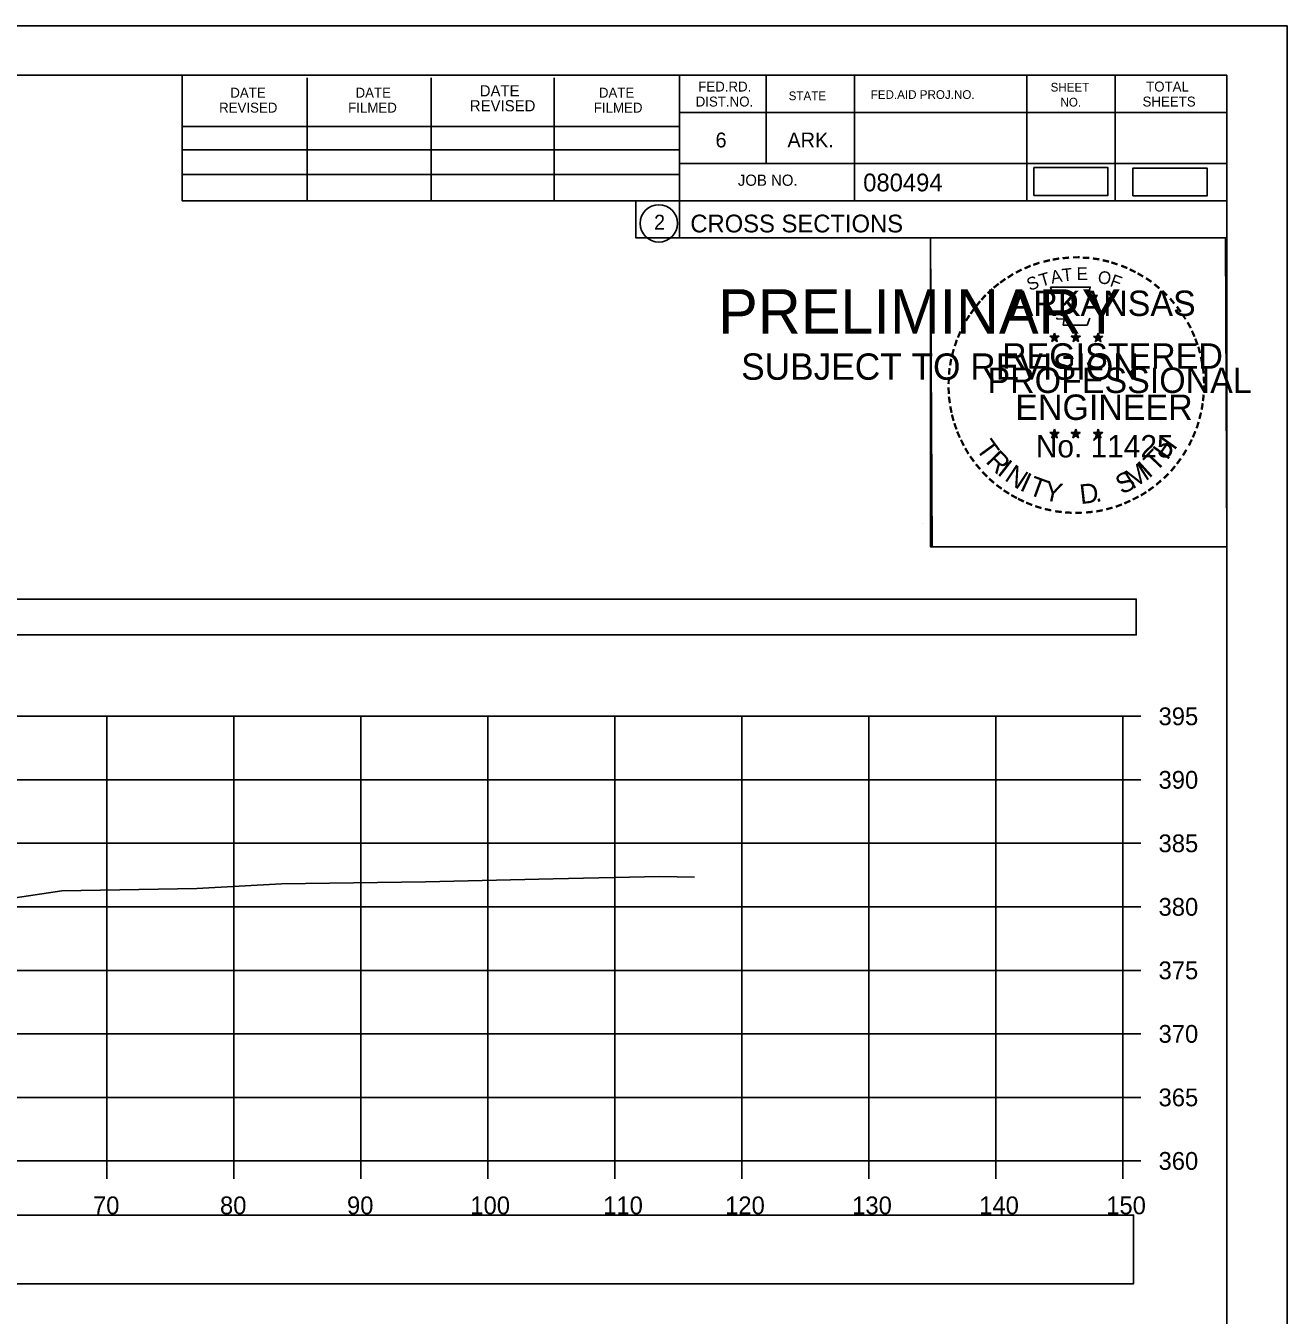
# Model space of a CAD drawing. Extents: x 1376273 to 1384221, y 378927 to 384592.
# Drawn here: x 1382954.8 to 1383054.1, y 380010.3 to 380111.8 of the extents above; entities that cross this region are included whole.
import ezdxf

# ---------------------------------------------------------------- set-up
doc = ezdxf.new("R2010")
doc.units = 0
for name, color, linetype in [('R_Axis', 7, 'Continuous'), ('R_Axis Annot', 7, 'Continuous'), ('R_Border', 7, 'Continuous'), ('R_Border PE', 7, 'Continuous'), ('R_Border Prem', 7, 'Continuous'), ('R_Drive', 7, 'Continuous'), ('R_Exist Surface', 7, 'Continuous'), ('R_Grid', 7, 'Continuous'), ('R_No Plot', 7, 'Continuous')]:
    doc.layers.add(name, color=color, linetype=linetype)

msp = doc.modelspace()

# ---------------------------------------------------------------- linework, layer by layer
at = {"layer": 'R_Axis'}
for p, q in [((1383041.22, 380022.48), (1383041.22, 380057.48)), ((1383042.62, 380057.48), (1383041.22, 380057.48)), ((1383042.62, 380052.48), (1383041.22, 380052.48)), ((1383042.62, 380047.48), (1383041.22, 380047.48)), ((1383042.62, 380042.48), (1383041.22, 380042.48)), ((1383042.62, 380037.48), (1383041.22, 380037.48)), ((1383042.62, 380032.48), (1383041.22, 380032.48)), ((1383042.62, 380027.48), (1383041.22, 380027.48)), ((1382741.22, 380022.48), (1383041.22, 380022.48)), ((1382961.22, 380021.08), (1382961.22, 380022.48)), ((1382971.22, 380021.08), (1382971.22, 380022.48)), ((1382981.22, 380021.08), (1382981.22, 380022.48)), ((1382991.22, 380021.08), (1382991.22, 380022.48)), ((1383001.22, 380021.08), (1383001.22, 380022.48)), ((1383011.22, 380021.08), (1383011.22, 380022.48)), ((1383021.22, 380021.08), (1383021.22, 380022.48)), ((1383031.22, 380021.08), (1383031.22, 380022.48)), ((1383041.22, 380021.08), (1383041.22, 380022.48)), ((1383042.62, 380022.48), (1383041.22, 380022.48))]:
    msp.add_line(p, q, dxfattribs=at)
at = {"layer": 'R_Axis Annot'}
for points in [[(1382740.47, 380063.89), (1383042.27, 380063.89), (1383042.27, 380066.7), (1382740.47, 380066.7)], [(1382740.37, 380012.81), (1383042.06, 380012.81), (1383042.06, 380018.22), (1382740.37, 380018.22)]]:
    msp.add_lwpolyline(points, close=True, dxfattribs=at)
at = {"layer": 'R_Border'}
for p, q in [((1382733.22, 380107.94), (1383049.4, 380107.94)), ((1382967.14, 380098.06), (1382967.14, 380107.94)), ((1383006.3, 380107.94), (1383006.3, 380095.14)), ((1383013.14, 380107.94), (1383013.14, 380101)), ((1383020.08, 380107.94), (1383020.08, 380098.06)), ((1383033.66, 380107.94), (1383033.66, 380098.06)), ((1383040.6, 380107.94), (1383040.6, 380098.06)), ((1383049.4, 379902.48), (1383049.4, 380107.94)), ((1382977, 380098.06), (1382977, 380107.74)), ((1382986.76, 380098.06), (1382986.76, 380107.74)), ((1382996.44, 380098.06), (1382996.44, 380107.74)), ((1383049.4, 380105), (1383006.3, 380105)), ((1383049.4, 380105.02), (1383049.4, 380105.02)), ((1382967.14, 380103.92), (1383006.3, 380103.92)), ((1382967.14, 380102.06), (1383006.3, 380102.06)), ((1383049.4, 380101), (1383006.3, 380101)), ((1383009.26, 380101), (1383049.4, 380101)), ((1382967.14, 380098.06), (1382967.14, 380100.12)), ((1382967.14, 380100.12), (1383006.3, 380100.12)), ((1383049.4, 380098.06), (1382967.14, 380098.06)), ((1383006.3, 380095.14), (1383049.4, 380095.14))]:
    msp.add_line(p, q, dxfattribs=at)
msp.add_circle((1383004.68, 380096.28), 1.47, dxfattribs=at)
at = {"layer": 'R_Border PE'}
for p, q in [((1383035.83, 380087.65), (1383035.79, 380087.4)), ((1383035.83, 380087.28), (1383035.83, 380087.65)), ((1383035.83, 380087.65), (1383035.88, 380087.4)), ((1383037.5, 380087.65), (1383037.46, 380087.4)), ((1383037.5, 380087.28), (1383037.5, 380087.65)), ((1383037.5, 380087.65), (1383037.55, 380087.4)), ((1383039.27, 380087.64), (1383039.22, 380087.39)), ((1383039.27, 380087.27), (1383039.27, 380087.64)), ((1383039.27, 380087.64), (1383039.31, 380087.39)), ((1383035.48, 380087.4), (1383035.83, 380087.28)), ((1383035.48, 380087.4), (1383035.74, 380087.35)), ((1383035.48, 380087.4), (1383035.72, 380087.27)), ((1383035.62, 380086.99), (1383035.83, 380087.28)), ((1383035.62, 380086.99), (1383035.74, 380087.23)), ((1383035.62, 380086.99), (1383035.83, 380087.2)), ((1383036.18, 380087.4), (1383035.83, 380087.28)), ((1383036.04, 380086.99), (1383035.83, 380087.28)), ((1383036.04, 380086.99), (1383035.83, 380087.2)), ((1383036.18, 380087.4), (1383035.89, 380087.35)), ((1383036.04, 380086.99), (1383035.91, 380087.28)), ((1383036.18, 380087.4), (1383035.97, 380087.29)), ((1383037.15, 380087.4), (1383037.5, 380087.28)), ((1383037.15, 380087.4), (1383037.41, 380087.35)), ((1383037.15, 380087.4), (1383037.39, 380087.27)), ((1383037.29, 380086.99), (1383037.5, 380087.28)), ((1383037.29, 380086.99), (1383037.41, 380087.23)), ((1383037.29, 380086.99), (1383037.5, 380087.2)), ((1383037.85, 380087.4), (1383037.5, 380087.28)), ((1383037.71, 380086.99), (1383037.5, 380087.28)), ((1383037.71, 380086.99), (1383037.5, 380087.2)), ((1383037.85, 380087.4), (1383037.56, 380087.35)), ((1383037.71, 380086.99), (1383037.58, 380087.28)), ((1383037.85, 380087.4), (1383037.64, 380087.29)), ((1383038.92, 380087.38), (1383039.27, 380087.27)), ((1383038.92, 380087.38), (1383039.17, 380087.34)), ((1383038.92, 380087.38), (1383039.15, 380087.26)), ((1383039.05, 380086.98), (1383039.27, 380087.27)), ((1383039.05, 380086.98), (1383039.18, 380087.22)), ((1383039.05, 380086.98), (1383039.26, 380087.19)), ((1383039.48, 380086.98), (1383039.26, 380087.19)), ((1383039.61, 380087.38), (1383039.27, 380087.27)), ((1383039.48, 380086.98), (1383039.27, 380087.27)), ((1383039.61, 380087.38), (1383039.33, 380087.33)), ((1383039.48, 380086.98), (1383039.34, 380087.27)), ((1383039.61, 380087.38), (1383039.41, 380087.28)), ((1383035.48, 380079.82), (1383035.83, 380079.71)), ((1383035.48, 380079.82), (1383035.73, 380079.78)), ((1383035.48, 380079.82), (1383035.72, 380079.7)), ((1383035.61, 380079.41), (1383035.83, 380079.71)), ((1383035.61, 380079.41), (1383035.74, 380079.66)), ((1383035.61, 380079.41), (1383035.83, 380079.63)), ((1383035.83, 380080.08), (1383035.79, 380079.82)), ((1383035.83, 380079.71), (1383035.83, 380080.08)), ((1383035.83, 380080.08), (1383035.88, 380079.83)), ((1383036.17, 380079.82), (1383035.83, 380079.71)), ((1383036.04, 380079.41), (1383035.83, 380079.71)), ((1383036.04, 380079.41), (1383035.83, 380079.63)), ((1383036.17, 380079.82), (1383035.89, 380079.77)), ((1383036.04, 380079.41), (1383035.9, 380079.71)), ((1383036.17, 380079.82), (1383035.97, 380079.72)), ((1383037.15, 380079.82), (1383037.5, 380079.71)), ((1383037.15, 380079.82), (1383037.4, 380079.78)), ((1383037.15, 380079.82), (1383037.38, 380079.7)), ((1383037.28, 380079.41), (1383037.5, 380079.71)), ((1383037.28, 380079.41), (1383037.41, 380079.66)), ((1383037.28, 380079.41), (1383037.49, 380079.63)), ((1383037.5, 380080.08), (1383037.46, 380079.82)), ((1383037.71, 380079.41), (1383037.49, 380079.63)), ((1383037.5, 380079.71), (1383037.5, 380080.08)), ((1383037.5, 380080.08), (1383037.55, 380079.83)), ((1383037.84, 380079.82), (1383037.5, 380079.71)), ((1383037.71, 380079.41), (1383037.5, 380079.71)), ((1383037.84, 380079.82), (1383037.56, 380079.77)), ((1383037.71, 380079.41), (1383037.57, 380079.71)), ((1383037.84, 380079.82), (1383037.64, 380079.72)), ((1383038.91, 380079.81), (1383039.26, 380079.7)), ((1383038.91, 380079.81), (1383039.17, 380079.77)), ((1383038.91, 380079.81), (1383039.15, 380079.69)), ((1383039.05, 380079.4), (1383039.26, 380079.7)), ((1383039.05, 380079.4), (1383039.17, 380079.65)), ((1383039.05, 380079.4), (1383039.26, 380079.62)), ((1383039.26, 380080.07), (1383039.22, 380079.81)), ((1383039.26, 380079.7), (1383039.26, 380080.07)), ((1383039.26, 380080.07), (1383039.31, 380079.82)), ((1383039.61, 380079.81), (1383039.26, 380079.7)), ((1383039.48, 380079.4), (1383039.26, 380079.7)), ((1383039.48, 380079.4), (1383039.26, 380079.62)), ((1383039.61, 380079.81), (1383039.32, 380079.76)), ((1383039.48, 380079.4), (1383039.34, 380079.7)), ((1383039.61, 380079.81), (1383039.41, 380079.71))]:
    msp.add_line(p, q, dxfattribs=at)
for points in [[(1383035.52, 380091.27), (1383035.79, 380090.45)], [(1383039.03, 380090.35), (1383039.18, 380090.64), (1383038.49, 380090.61), (1383038.64, 380091.27), (1383035.52, 380091.27)], [(1383036.02, 380088.85), (1383036.02, 380088.76), (1383036.58, 380088.74), (1383036.52, 380088.27), (1383038.39, 380088.27), (1383038.6, 380088.81)], [(1383035.83, 380087.65), (1383036.04, 380086.99), (1383035.48, 380087.4), (1383036.18, 380087.4), (1383035.62, 380086.99), (1383035.83, 380087.65)], [(1383037.5, 380087.65), (1383037.71, 380086.99), (1383037.15, 380087.4), (1383037.85, 380087.4), (1383037.29, 380086.99), (1383037.5, 380087.65)], [(1383039.27, 380087.64), (1383039.48, 380086.98), (1383038.92, 380087.38), (1383039.61, 380087.38), (1383039.05, 380086.98), (1383039.27, 380087.64)], [(1383035.83, 380080.08), (1383036.04, 380079.41), (1383035.48, 380079.82), (1383036.17, 380079.82), (1383035.61, 380079.41), (1383035.83, 380080.08)], [(1383037.5, 380080.08), (1383037.71, 380079.41), (1383037.15, 380079.82), (1383037.84, 380079.82), (1383037.28, 380079.41), (1383037.5, 380080.08)], [(1383039.26, 380080.07), (1383039.48, 380079.4), (1383038.91, 380079.81), (1383039.61, 380079.81), (1383039.05, 380079.4), (1383039.26, 380080.07)]]:
    msp.add_lwpolyline(points, dxfattribs=at)
for centre, radius in [((1383035.83, 380087.28), 0.172), ((1383035.83, 380087.28), 0.145), ((1383035.83, 380087.28), 0.116), ((1383035.83, 380087.28), 0.0991), ((1383035.83, 380087.28), 0.0747), ((1383035.83, 380087.28), 0.0495), ((1383035.83, 380087.28), 0.0296), ((1383037.5, 380087.28), 0.172), ((1383037.5, 380087.28), 0.145), ((1383037.5, 380087.28), 0.116), ((1383037.5, 380087.28), 0.0991), ((1383037.5, 380087.28), 0.0747), ((1383037.5, 380087.28), 0.0495), ((1383037.5, 380087.28), 0.0296), ((1383039.26, 380087.27), 0.172), ((1383039.26, 380087.27), 0.145), ((1383039.26, 380087.27), 0.116), ((1383039.26, 380087.27), 0.0991), ((1383039.26, 380087.27), 0.0747), ((1383039.26, 380087.27), 0.0495), ((1383039.26, 380087.27), 0.0296), ((1383035.83, 380079.71), 0.172), ((1383035.83, 380079.71), 0.145), ((1383035.83, 380079.71), 0.116), ((1383035.83, 380079.71), 0.0991), ((1383035.83, 380079.71), 0.0747), ((1383035.83, 380079.71), 0.0495), ((1383035.83, 380079.71), 0.0296), ((1383037.5, 380079.71), 0.172), ((1383037.5, 380079.71), 0.145), ((1383037.5, 380079.71), 0.116), ((1383037.5, 380079.71), 0.0991), ((1383037.5, 380079.71), 0.0747), ((1383037.5, 380079.71), 0.0495), ((1383037.5, 380079.71), 0.0296), ((1383039.26, 380079.7), 0.172), ((1383039.26, 380079.7), 0.145), ((1383039.26, 380079.7), 0.116), ((1383039.26, 380079.7), 0.0991), ((1383039.26, 380079.7), 0.0747), ((1383039.26, 380079.7), 0.0495), ((1383039.26, 380079.7), 0.0296)]:
    msp.add_circle(centre, radius, dxfattribs=at)
at = {"layer": 'R_Drive'}
for points in [[(1383034.21, 380098.48), (1383040.04, 380098.48), (1383040.04, 380100.67), (1383034.21, 380100.67)], [(1383042, 380098.44), (1383047.84, 380098.44), (1383047.84, 380100.63), (1383042, 380100.63)]]:
    msp.add_lwpolyline(points, close=True, dxfattribs=at)
at = {"layer": 'R_Exist Surface'}
msp.add_lwpolyline([(1382948.39, 380042.35), (1382957.67, 380043.74), (1382968.3, 380043.93), (1382974.97, 380044.3), (1382986.3, 380044.46), (1382996.35, 380044.68), (1383004.76, 380044.86), (1383007.48, 380044.81)], dxfattribs=at)
at = {"layer": 'R_Grid'}
for p, q in [((1382741.22, 380057.48), (1383041.22, 380057.48)), ((1382961.22, 380022.48), (1382961.22, 380057.48)), ((1382971.22, 380022.48), (1382971.22, 380057.48)), ((1382981.22, 380022.48), (1382981.22, 380057.48)), ((1382991.22, 380022.48), (1382991.22, 380057.48)), ((1383001.22, 380022.48), (1383001.22, 380057.48)), ((1383011.22, 380022.48), (1383011.22, 380057.48)), ((1383021.22, 380022.48), (1383021.22, 380057.48)), ((1383031.22, 380022.48), (1383031.22, 380057.48)), ((1383041.22, 380022.48), (1383041.22, 380057.48)), ((1382741.22, 380052.48), (1383041.22, 380052.48)), ((1382741.22, 380047.48), (1383041.22, 380047.48)), ((1382741.22, 380042.48), (1383041.22, 380042.48)), ((1382741.22, 380037.48), (1383041.22, 380037.48)), ((1382741.22, 380032.48), (1383041.22, 380032.48)), ((1382741.22, 380027.48), (1383041.22, 380027.48)), ((1382741.22, 380022.48), (1383041.22, 380022.48))]:
    msp.add_line(p, q, dxfattribs=at)
at = {"layer": 'R_No Plot'}
for p, q in [((1382720.82, 380111.83), (1383054.15, 380111.83)), ((1383025.43, 380072.68), (1383025.43, 380072.68))]:
    msp.add_line(p, q, dxfattribs=at)
for points in [[(1382720.81, 380111.83), (1383054.15, 380111.83), (1383054.15, 379898.5), (1382720.81, 379898.5)], [(1382967.14, 380107.94), (1382967.14, 380098.06), (1383002.87, 380098.06), (1383002.87, 380095.14), (1383026.07, 380095.14), (1383026.07, 380070.81), (1383049.4, 380070.81), (1383049.4, 379902.48), (1382733.22, 379902.48), (1382733.22, 380107.94)], [(1383026.07, 380095.14), (1383049.28, 380095.14), (1383049.4, 380070.81), (1383026.19, 380070.81)]]:
    msp.add_lwpolyline(points, close=True, dxfattribs=at)

# ---------------------------------------------------------------- texts
at = {"layer": 'R_Axis Annot'}
for s, p in [('395', (1383044.02, 380056.78)), ('390', (1383044.02, 380051.78)), ('385', (1383044.02, 380046.78)), ('380', (1383044.02, 380041.78)), ('375', (1383044.02, 380036.78)), ('370', (1383044.02, 380031.78)), ('365', (1383044.02, 380026.78)), ('360', (1383044.02, 380021.78)), ('70', (1382960.13, 380018.28)), ('80', (1382970.13, 380018.28)), ('90', (1382980.13, 380018.28)), ('100', (1382989.84, 380018.28)), ('110', (1383000.3, 380018.28)), ('120', (1383009.9, 380018.28)), ('130', (1383019.9, 380018.28)), ('140', (1383029.9, 380018.28)), ('150', (1383039.9, 380018.28))]:
    msp.add_text(s, height=1.4, dxfattribs=at).set_placement(p)
at = {"layer": 'R_Border'}
for s, height, p in [('DATE', 0.782, (1382970.94, 380106.18)), ('DATE', 0.782, (1382980.8, 380106.18)), ('DATE', 0.879, (1382990.58, 380106.28)), ('DATE', 0.782, (1382999.96, 380106.18)), ('FED.RD.', 0.782, (1383007.78, 380106.66)), ('SHEET', 0.684, (1383035.52, 380106.66)), ('TOTAL', 0.782, (1383043.04, 380106.66)), ('REVISED', 0.879, (1382989.8, 380105.1)), ('DIST.NO.', 0.782, (1383007.58, 380105.48)), ('STATE', 0.684, (1383014.9, 380105.98)), ('FED.AID PROJ.NO.', 0.684, (1383021.36, 380106.08)), ('NO.', 0.684, (1383036.3, 380105.48)), ('SHEETS', 0.782, (1383042.76, 380105.48)), ('REVISED', 0.782, (1382970.06, 380105)), ('FILMED', 0.782, (1382980.22, 380105)), ('FILMED', 0.782, (1382999.56, 380105)), ('6', 1.17, (1383009.14, 380102.26)), ('ARK.', 1.172, (1383014.8, 380102.26)), ('JOB NO.', 0.879, (1383010.9, 380099.24)), ('080494', 1.4, (1383020.77, 380098.8)), ('2', 1.17, (1383004.3, 380095.79)), ('CROSS SECTIONS', 1.4, (1383007.16, 380095.57))]:
    msp.add_text(s, height=height, rotation=360, dxfattribs=at).set_placement(p)
at = {"layer": 'R_Border PE'}
for s, height, rotation, p in [('-', 1.6, 0.1862, (1383037.2, 380092.99)), ('-', 1.6, 28.7918, (1383033, 380091.81)), ('-', 1.6, 24.3072, (1383033.64, 380092.13)), ('-', 1.6, 19.1761, (1383034.27, 380092.4)), ('-', 1.6, 13.6301, (1383035.02, 380092.64)), ('-', 1.6, 10.2193, (1383035.7, 380092.8)), ('T', 1, 6.0228, (1383036.47, 380091.7)), ('-', 1.6, 5.8968, (1383036.43, 380092.91)), ('E', 1, 0.8323, (1383037.57, 380091.81)), ('-', 1.6, 357.743, (1383037.92, 380092.97)), ('-', 1.6, 352.1617, (1383038.67, 380092.92)), ('-', 1.6, 347.2049, (1383039.39, 380092.8)), ('-', 1.6, 342.3362, (1383040.02, 380092.65)), ('-', 1.6, 337.8551, (1383040.76, 380092.42)), ('-', 1.6, 334.1211, (1383041.39, 380092.15)), ('-', 1.6, 36.2317, (1383031.83, 380091.05)), ('-', 1.6, 34.0636, (1383032.41, 380091.44)), ('S', 1, 21.594, (1383033.88, 380090.95)), ('T', 1, 16.4036, (1383034.79, 380091.28)), ('A', 1, 11.2132, (1383035.62, 380091.53)), ('O', 1, 350.4515, (1383039.18, 380091.6)), ('F', 1, 340.0707, (1383040.13, 380091.37)), ('-', 1.6, 329.6409, (1383041.97, 380091.87)), ('-', 1.6, 325.8627, (1383042.61, 380091.51)), ('-', 1.6, 48.423, (1383030.47, 380089.78)), ('-', 1.6, 42.9622, (1383030.92, 380090.25)), ('-', 1.6, 38.9507, (1383031.35, 380090.67)), ('ARKANSAS', 2, 360, (1383032.38, 380088.99)), ('-', 1.6, 320.5297, (1383043.22, 380091.08)), ('-', 1.6, 315.5786, (1383043.82, 380090.6)), ('-', 1.6, 54.2325, (1383029.66, 380088.72)), ('-', 1.6, 50.6142, (1383030.07, 380089.29)), ('-', 1.6, 309.8797, (1383044.39, 380090.05)), ('-', 1.6, 306.6522, (1383044.91, 380089.44)), ('-', 1.6, 58.0706, (1383029.33, 380088.2)), ('-', 1.4, 303.6753, (1383045.4, 380088.88)), ('-', 1.6, 67.7743, (1383028.76, 380086.97)), ('-', 1.6, 62.8713, (1383029.02, 380087.58)), ('-', 1.6, 299.6684, (1383045.72, 380088.27)), ('-', 1.6, 294.6628, (1383046.04, 380087.66)), ('-', 1.6, 72.3945, (1383028.54, 380086.34)), ('REGISTERED', 2, 360, (1383031.7, 380084.84)), ('DWB', 0.01, 360, (1383035.82, 380087.28)), ('DWB', 0.01, 360, (1383037.49, 380087.28)), ('DWB', 0.01, 360, (1383039.25, 380087.27)), ('-', 1.6, 290.5728, (1383046.3, 380087.08)), ('-', 1.6, 285.1233, (1383046.53, 380086.5)), ('-', 1.6, 81.2013, (1383028.21, 380084.91)), ('-', 1.6, 75.461, (1383028.34, 380085.63)), ('-', 1.6, 280.5493, (1383046.73, 380085.76)), ('-', 1.6, 85.1863, (1383028.13, 380084.22)), ('PROFESSIONAL', 2, 360, (1383030.55, 380082.93)), ('-', 1.6, 276.5962, (1383046.89, 380084.99)), ('-', 1.6, 89.0622, (1383028.11, 380083.52)), ('-', 1.6, 274.3301, (1383046.95, 380084.27)), ('-', 1.6, 269.9407, (1383046.99, 380083.64)), ('-', 1.6, 94.1959, (1383028.14, 380082.8)), ('-', 1.6, 98.9479, (1383028.22, 380082.13)), ('ENGINEER', 2, 360, (1383032.74, 380080.81)), ('-', 1.6, 263.5172, (1383046.97, 380082.97)), ('-', 1.6, 101.7149, (1383028.35, 380081.4)), ('-', 1.6, 260.9953, (1383046.9, 380082.32)), ('-', 1.6, 105.4578, (1383028.51, 380080.8)), ('-', 1.6, 109.0874, (1383028.73, 380080.17)), ('-', 1.6, 252.8681, (1383046.61, 380080.92)), ('-', 1.6, 255.7626, (1383046.79, 380081.64)), ('-', 1.6, 114.0643, (1383028.98, 380079.58)), ('No. 11425', 1.757, 360, (1383034.36, 380077.86)), ('DWB', 0.01, 360, (1383035.81, 380079.71)), ('DWB', 0.01, 360, (1383037.48, 380079.71)), ('DWB', 0.01, 360, (1383039.25, 380079.7)), ('H', 1.54, 54.6088, (1383044.71, 380077.58)), ('-', 1.6, 247.8887, (1383046.38, 380080.24)), ('-', 1.6, 115.7289, (1383029.29, 380078.96)), ('-', 1.6, 120.4471, (1383029.64, 380078.37)), ('T', 1.54, 306.0406, (1383029.59, 380078.55)), ('T', 1.54, 46.6444, (1383043.82, 380076.64)), ('-', 1.6, 239.0712, (1383045.73, 380078.86)), ('-', 1.6, 244.6197, (1383046.12, 380079.62)), ('-', 1.6, 125.8934, (1383030.05, 380077.81)), ('R', 1.54, 314.005, (1383030.35, 380077.5)), ('I', 1.54, 321.9694, (1383031.25, 380076.57)), ('M', 1.54, 32.6563, (1383041.97, 380075.32)), ('I', 1.54, 42.1136, (1383043.26, 380076.16)), ('-', 1.6, 233.8452, (1383045.33, 380078.21)), ('-', 1.6, 130.7181, (1383030.51, 380077.26)), ('-', 1.6, 134.2238, (1383031.03, 380076.71)), ('N', 1.54, 326.5002, (1383031.82, 380076.1)), ('I', 1.54, 335.3603, (1383033.02, 380075.31)), ('S', 1.54, 26.9312, (1383041.13, 380074.91)), ('-', 1.6, 225.7653, (1383044.42, 380077.08)), ('-', 1.6, 231.2538, (1383044.9, 380077.64)), ('-', 1.6, 138.9338, (1383031.55, 380076.25)), ('-', 1.6, 144.6463, (1383032.11, 380075.84)), ('T', 1.54, 339.8912, (1383033.69, 380074.98)), ('Y', 1.54, 347.8556, (1383034.9, 380074.54)), ('D', 1.54, 6.3969, (1383037.89, 380074.18)), ('-', 1.6, 215.7363, (1383043.35, 380076.1)), ('-', 1.6, 221.0851, (1383043.89, 380076.57)), ('-', 1.6, 148.0898, (1383032.67, 380075.47)), ('-', 1.6, 151.5704, (1383033.25, 380075.15)), ('-', 1.6, 154.6002, (1383033.77, 380074.9)), ('.', 1.54, 13.7642, (1383039.08, 380074.31)), ('-', 1.6, 204.2516, (1383041.63, 380075.05)), ('-', 1.6, 207.3568, (1383042.25, 380075.37)), ('-', 1.6, 212.2491, (1383042.81, 380075.71)), ('-', 1.6, 158.5612, (1383034.39, 380074.65)), ('-', 1.6, 162.7983, (1383035.08, 380074.43)), ('-', 1.6, 167.5555, (1383035.8, 380074.27)), ('-', 1.6, 173.1155, (1383036.57, 380074.16)), ('-', 1.6, 176.5183, (1383037.32, 380074.11)), ('-', 1.6, 181.5918, (1383038.06, 380074.13)), ('-', 1.6, 185.8167, (1383038.87, 380074.2)), ('-', 1.6, 191.2858, (1383039.6, 380074.33)), ('-', 1.6, 195.4743, (1383040.33, 380074.53)), ('-', 1.6, 200.7184, (1383041.01, 380074.77))]:
    msp.add_text(s, height=height, rotation=rotation, dxfattribs=at).set_placement(p)
at = {"layer": 'R_Border Prem'}
for s, height, p in [('PRELIMINARY', 3.5, (1383009.35, 380087.6)), ('DWB', 0.01, (1383010.09, 380089.45)), ('SUBJECT TO REVISION', 2.0751, (1383011.16, 380083.97))]:
    msp.add_text(s, height=height, rotation=360, dxfattribs=at).set_placement(p)

doc.saveas('drawing.dxf')
